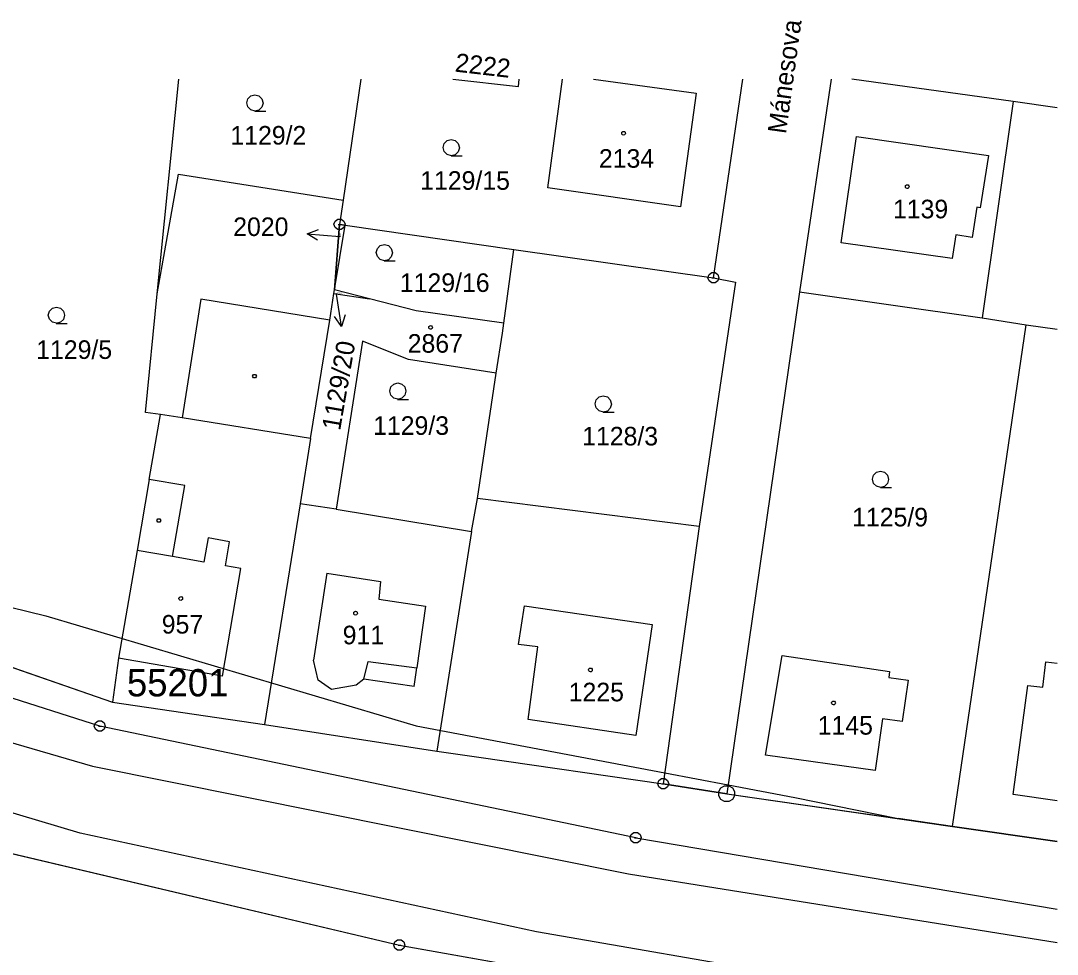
# Model space of a CAD drawing. Extents: x -777309 to -774195, y -1144706 to -1143600.
# Drawn here: x -775694.9 to -775600, y -1143980.1 to -1143894.7 of the extents above; entities that cross this region are included whole.
import ezdxf

# ---------------------------------------------------------------- set-up
doc = ezdxf.new("R2010")
doc.units = 0
for name, color, linetype in [('1', 7, 'Continuous'), ('11', 7, 'Continuous'), ('12', 7, 'Continuous'), ('2', 7, 'Continuous'), ('3', 7, 'Continuous'), ('4', 7, 'Continuous'), ('5', 7, 'Continuous'), ('7', 7, 'Continuous'), ('8', 7, 'Continuous')]:
    doc.layers.add(name, color=color, linetype=linetype)

msp = doc.modelspace()

# ---------------------------------------------------------------- linework, layer by layer
at = {"layer": '1'}
for p, q in [((-775682.41, -1143919.67), (-775680.441, -1143900)), ((-775663.765, -1143900), (-775665.39, -1143911.08)), ((-775655.351, -1143900), (-775649.34, -1143900.68)), ((-775649.34, -1143900.68), (-775649.269, -1143900)), ((-775646.65, -1143909.97), (-775645.292, -1143900)), ((-775642.469, -1143900), (-775633.06, -1143901.29)), ((-775631.48, -1143918.2), (-775628.795, -1143900)), ((-775620.718, -1143900), (-775623.59, -1143919.49)), ((-775604.03, -1143902.07), (-775618.822, -1143900)), ((-775633.06, -1143901.29), (-775634.49, -1143911.7)), ((-775604.03, -1143902.07), (-775606.87, -1143921.86)), ((-775600, -1143902.636), (-775604.03, -1143902.07)), ((-775682.41, -1143919.67), (-775680.46, -1143908.72)), ((-775680.46, -1143908.72), (-775665.39, -1143911.08)), ((-775634.49, -1143911.7), (-775646.65, -1143909.97)), ((-775665.39, -1143911.08), (-775665.72, -1143913.31)), ((-775666.18, -1143919.3), (-775665.72, -1143913.31)), ((-775666.18, -1143919.3), (-775665.22, -1143913.38)), ((-775665.72, -1143913.31), (-775665.22, -1143913.38)), ((-775665.22, -1143913.38), (-775649.75, -1143915.59)), ((-775650.68, -1143922.36), (-775649.75, -1143915.59)), ((-775649.75, -1143915.59), (-775631.48, -1143918.2)), ((-775631.48, -1143918.2), (-775629.46, -1143918.59)), ((-775629.46, -1143918.59), (-775632.79, -1143940.96)), ((-775683.5, -1143930.52), (-775682.41, -1143919.67)), ((-775666.62, -1143922.06), (-775666.24, -1143919.64)), ((-775666.24, -1143919.64), (-775666.18, -1143919.3)), ((-775666.24, -1143919.64), (-775662.97, -1143920.13)), ((-775662.97, -1143920.13), (-775666.18, -1143919.3)), ((-775658.72, -1143921.22), (-775662.97, -1143920.13)), ((-775623.59, -1143919.49), (-775630.27, -1143965.42)), ((-775623.59, -1143919.49), (-775606.87, -1143921.86)), ((-775668.37, -1143932.89), (-775666.62, -1143922.06)), ((-775650.68, -1143922.36), (-775658.72, -1143921.22)), ((-775606.87, -1143921.86), (-775602.86, -1143922.49)), ((-775650.8, -1143923.26), (-775650.68, -1143922.36)), ((-775609.59, -1143968.41), (-775602.86, -1143922.49)), ((-775602.86, -1143922.49), (-775600, -1143922.904)), ((-775651.38, -1143926.93), (-775650.8, -1143923.26)), ((-775663.61, -1143924), (-775666.03, -1143939.38)), ((-775659.42, -1143925.67), (-775663.61, -1143924)), ((-775651.38, -1143926.93), (-775659.42, -1143925.67)), ((-775653.1, -1143938.39), (-775651.38, -1143926.93)), ((-775682.11, -1143930.72), (-775683.5, -1143930.52)), ((-775683.14, -1143936.65), (-775682.11, -1143930.72)), ((-775668.37, -1143932.89), (-775669.34, -1143938.89)), ((-775683.14, -1143936.65), (-775684.26, -1143943.16)), ((-775669.34, -1143938.89), (-775672.6, -1143959.09)), ((-775666.03, -1143939.38), (-775669.34, -1143938.89)), ((-775653.65, -1143941.43), (-775653.1, -1143938.39)), ((-775632.79, -1143940.96), (-775653.1, -1143938.39)), ((-775666.03, -1143939.38), (-775653.65, -1143941.43)), ((-775632.79, -1143940.96), (-775636.08, -1143964.51)), ((-775653.65, -1143941.43), (-775656.81, -1143961.51)), ((-775684.26, -1143943.16), (-775685.96, -1143953)), ((-775687.67, -1143959.24), (-775729.39, -1143945.96)), ((-775703.69, -1143951.1), (-775686.52, -1143957.03)), ((-775685.96, -1143953), (-775686.52, -1143957.03)), ((-775626.73, -1143961.89), (-775625.19, -1143952.77)), ((-775625.19, -1143952.77), (-775615.35, -1143954.23)), ((-775601.33, -1143955.67), (-775601.04, -1143953.35)), ((-775601.04, -1143953.35), (-775600, -1143953.478)), ((-775615.35, -1143954.23), (-775615.42, -1143954.77)), ((-775615.42, -1143954.77), (-775613.65, -1143955.03)), ((-775613.65, -1143955.03), (-775614.21, -1143958.81)), ((-775604.03, -1143965.48), (-775602.7, -1143955.5)), ((-775602.7, -1143955.5), (-775601.33, -1143955.67)), ((-775686.52, -1143957.03), (-775672.6, -1143959.09)), ((-775672.6, -1143959.09), (-775656.81, -1143961.51)), ((-775615.99, -1143958.55), (-775616.69, -1143963.29)), ((-775614.21, -1143958.81), (-775615.99, -1143958.55)), ((-775638.6, -1143969.45), (-775687.67, -1143959.24)), ((-775656.81, -1143961.51), (-775652.98, -1143962.06)), ((-775616.69, -1143963.29), (-775626.73, -1143961.89)), ((-775652.98, -1143962.06), (-775636.08, -1143964.51)), ((-775630.27, -1143965.42), (-775636.08, -1143964.51)), ((-775630.27, -1143965.42), (-775609.59, -1143968.41)), ((-775600, -1143966.059), (-775604.03, -1143965.48)), ((-775707.86, -1143968.03), (-775660.24, -1143979.28)), ((-775609.59, -1143968.41), (-775600, -1143969.8)), ((-775638.6, -1143969.45), (-775600, -1143975.977)), ((-775660.24, -1143979.28), (-775641.67, -1143982.56))]:
    msp.add_line(p, q, dxfattribs=at)
at = {"layer": '11'}
for points in [[(-775898.499, -1143900), (-775839.59, -1143920.84), (-775833.75, -1143922.91), (-775819.81, -1143927.84), (-775742.96, -1143956.04), (-775707.86, -1143968.03), (-775660.24, -1143979.28), (-775641.67, -1143982.56), (-775628.98, -1143984.81), (-775600, -1143989.954)], [(-775750.29, -1143934.82), (-775723.02, -1143941.7), (-775692.63, -1143949.15), (-775658.71, -1143959.2), (-775635.94, -1143963.51), (-775630.15, -1143964.61), (-775624.02, -1143965.77), (-775614.58, -1143967.69)], [(-775750.29, -1143934.82), (-775744.89, -1143936.69), (-775730.71, -1143941.58), (-775716.5, -1143946.49), (-775703.69, -1143951.1), (-775686.52, -1143957.03), (-775672.6, -1143959.09), (-775656.81, -1143961.51), (-775652.98, -1143962.06), (-775636.08, -1143964.51), (-775630.27, -1143965.42), (-775614.58, -1143967.69)], [(-775600, -1143969.8), (-775609.59, -1143968.41), (-775614.58, -1143967.69)]]:
    msp.add_lwpolyline(points, dxfattribs=at)
msp.add_lwpolyline([(-775666.18, -1143919.3), (-775665.22, -1143913.38), (-775665.72, -1143913.31)], close=True, dxfattribs=at)
at = {"layer": '12'}
for p, q in [((-775655.351, -1143900), (-775649.34, -1143900.68)), ((-775649.34, -1143900.68), (-775649.269, -1143900)), ((-775646.65, -1143909.97), (-775645.292, -1143900)), ((-775642.469, -1143900), (-775633.06, -1143901.29)), ((-775633.06, -1143901.29), (-775634.49, -1143911.7)), ((-775619.8, -1143914.99), (-775618.37, -1143905.25)), ((-775618.37, -1143905.25), (-775606.3, -1143906.99)), ((-775606.3, -1143906.99), (-775607.06, -1143911.78)), ((-775634.49, -1143911.7), (-775646.65, -1143909.97)), ((-775607.36, -1143911.73), (-775607.8, -1143914.5)), ((-775607.06, -1143911.78), (-775607.36, -1143911.73)), ((-775609.29, -1143914.27), (-775609.63, -1143916.44)), ((-775607.8, -1143914.5), (-775609.29, -1143914.27)), ((-775609.63, -1143916.44), (-775619.8, -1143914.99)), ((-775666.62, -1143922.06), (-775666.24, -1143919.64)), ((-775666.24, -1143919.64), (-775662.97, -1143920.13)), ((-775658.72, -1143921.22), (-775662.97, -1143920.13)), ((-775668.37, -1143932.89), (-775666.62, -1143922.06)), ((-775650.68, -1143922.36), (-775658.72, -1143921.22)), ((-775650.8, -1143923.26), (-775650.68, -1143922.36)), ((-775651.38, -1143926.93), (-775650.8, -1143923.26)), ((-775663.61, -1143924), (-775666.03, -1143939.38)), ((-775659.42, -1143925.67), (-775663.61, -1143924)), ((-775651.38, -1143926.93), (-775659.42, -1143925.67)), ((-775668.37, -1143932.89), (-775669.34, -1143938.89)), ((-775666.03, -1143939.38), (-775669.34, -1143938.89)), ((-775677.76, -1143942.01), (-775678.14, -1143944.22)), ((-775675.79, -1143942.35), (-775677.76, -1143942.01)), ((-775676.18, -1143944.56), (-775675.79, -1143942.35)), ((-775684.26, -1143943.16), (-775685.96, -1143953)), ((-775681.02, -1143943.72), (-775684.26, -1143943.16)), ((-775678.14, -1143944.22), (-775681.02, -1143943.72)), ((-775676.43, -1143954.65), (-775674.76, -1143944.81)), ((-775674.76, -1143944.81), (-775676.18, -1143944.56)), ((-775666.9, -1143945.24), (-775668.11, -1143953.18)), ((-775666.9, -1143945.24), (-775661.96, -1143945.99)), ((-775661.96, -1143945.99), (-775662.12, -1143947.62)), ((-775662.12, -1143947.62), (-775657.84, -1143948.25)), ((-775657.84, -1143948.25), (-775658.65, -1143953.91)), ((-775649.35, -1143951.76), (-775648.8, -1143948.23)), ((-775648.8, -1143948.23), (-775637.1, -1143949.93)), ((-775637.1, -1143949.93), (-775638.58, -1143960.09)), ((-775647.56, -1143951.98), (-775649.35, -1143951.76)), ((-775648.44, -1143958.62), (-775647.56, -1143951.98)), ((-775676.43, -1143954.65), (-775685.96, -1143953)), ((-775667.68, -1143955.01), (-775668.11, -1143953.18)), ((-775663.51, -1143954.93), (-775663.1, -1143953.32)), ((-775663.1, -1143953.32), (-775658.65, -1143953.91)), ((-775626.73, -1143961.89), (-775625.19, -1143952.77)), ((-775625.19, -1143952.77), (-775615.35, -1143954.23)), ((-775601.33, -1143955.67), (-775601.04, -1143953.35)), ((-775601.04, -1143953.35), (-775600, -1143953.478)), ((-775615.35, -1143954.23), (-775615.42, -1143954.77)), ((-775666.45, -1143955.88), (-775667.68, -1143955.01)), ((-775663.51, -1143954.93), (-775664.19, -1143955.48)), ((-775615.42, -1143954.77), (-775613.65, -1143955.03)), ((-775613.65, -1143955.03), (-775614.21, -1143958.81)), ((-775664.19, -1143955.48), (-775666.45, -1143955.88)), ((-775604.03, -1143965.48), (-775602.7, -1143955.5)), ((-775602.7, -1143955.5), (-775601.33, -1143955.67)), ((-775638.58, -1143960.09), (-775648.44, -1143958.62)), ((-775615.99, -1143958.55), (-775616.69, -1143963.29)), ((-775614.21, -1143958.81), (-775615.99, -1143958.55)), ((-775616.69, -1143963.29), (-775626.73, -1143961.89)), ((-775600, -1143966.059), (-775604.03, -1143965.48))]:
    msp.add_line(p, q, dxfattribs=at)
at = {"layer": '3'}
for points in [[(-775673.46, -1143902.93), (-775673.84, -1143902.83), (-775674.11, -1143902.56), (-775674.21, -1143902.19), (-775674.11, -1143901.82), (-775673.84, -1143901.55), (-775673.47, -1143901.45), (-775673.1, -1143901.55), (-775672.83, -1143901.82), (-775672.73, -1143902.2), (-775672.83, -1143902.58), (-775673.1, -1143902.85), (-775673.48, -1143902.95), (-775672.48, -1143902.95)], [(-775655.48, -1143907.02), (-775655.86, -1143906.92), (-775656.13, -1143906.65), (-775656.23, -1143906.28), (-775656.13, -1143905.91), (-775655.86, -1143905.64), (-775655.49, -1143905.54), (-775655.12, -1143905.64), (-775654.85, -1143905.91), (-775654.75, -1143906.29), (-775654.85, -1143906.67), (-775655.12, -1143906.94), (-775655.5, -1143907.04), (-775654.5, -1143907.04)], [(-775661.61, -1143916.63), (-775661.99, -1143916.53), (-775662.26, -1143916.26), (-775662.36, -1143915.89), (-775662.26, -1143915.52), (-775661.99, -1143915.25), (-775661.62, -1143915.15), (-775661.25, -1143915.25), (-775660.98, -1143915.52), (-775660.88, -1143915.9), (-775660.98, -1143916.28), (-775661.25, -1143916.55), (-775661.63, -1143916.65), (-775660.63, -1143916.65)], [(-775691.64, -1143922.35), (-775692.02, -1143922.25), (-775692.29, -1143921.98), (-775692.39, -1143921.61), (-775692.29, -1143921.24), (-775692.02, -1143920.97), (-775691.65, -1143920.87), (-775691.28, -1143920.97), (-775691.01, -1143921.24), (-775690.91, -1143921.62), (-775691.01, -1143922), (-775691.28, -1143922.27), (-775691.66, -1143922.37), (-775690.66, -1143922.37)], [(-775660.38, -1143929.3), (-775660.76, -1143929.2), (-775661.03, -1143928.93), (-775661.13, -1143928.56), (-775661.03, -1143928.19), (-775660.76, -1143927.92), (-775660.39, -1143927.82), (-775660.02, -1143927.92), (-775659.75, -1143928.19), (-775659.65, -1143928.57), (-775659.75, -1143928.95), (-775660.02, -1143929.22), (-775660.4, -1143929.32), (-775659.4, -1143929.32)], [(-775641.56, -1143930.48), (-775641.94, -1143930.38), (-775642.21, -1143930.11), (-775642.31, -1143929.74), (-775642.21, -1143929.37), (-775641.94, -1143929.1), (-775641.57, -1143929), (-775641.2, -1143929.1), (-775640.93, -1143929.37), (-775640.83, -1143929.75), (-775640.93, -1143930.13), (-775641.2, -1143930.4), (-775641.58, -1143930.5), (-775640.58, -1143930.5)], [(-775616.17, -1143937.38), (-775616.55, -1143937.28), (-775616.82, -1143937.01), (-775616.92, -1143936.64), (-775616.82, -1143936.27), (-775616.55, -1143936), (-775616.18, -1143935.9), (-775615.81, -1143936), (-775615.54, -1143936.27), (-775615.44, -1143936.65), (-775615.54, -1143937.03), (-775615.81, -1143937.3), (-775616.19, -1143937.4), (-775615.19, -1143937.4)]]:
    msp.add_lwpolyline(points, dxfattribs=at)
at = {"layer": '4'}
for p, q in [((-775619.8, -1143914.99), (-775618.37, -1143905.25)), ((-775618.37, -1143905.25), (-775606.3, -1143906.99)), ((-775606.3, -1143906.99), (-775607.06, -1143911.78)), ((-775607.36, -1143911.73), (-775607.8, -1143914.5)), ((-775607.06, -1143911.78), (-775607.36, -1143911.73)), ((-775609.29, -1143914.27), (-775609.63, -1143916.44)), ((-775607.8, -1143914.5), (-775609.29, -1143914.27)), ((-775609.63, -1143916.44), (-775619.8, -1143914.99)), ((-775678.42, -1143920.15), (-775680.13, -1143931)), ((-775666.62, -1143922.06), (-775678.42, -1143920.15)), ((-775680.13, -1143931), (-775682.11, -1143930.72)), ((-775668.37, -1143932.89), (-775680.13, -1143931)), ((-775679.89, -1143937.21), (-775683.14, -1143936.65)), ((-775681.02, -1143943.72), (-775679.89, -1143937.21)), ((-775677.76, -1143942.01), (-775678.14, -1143944.22)), ((-775675.79, -1143942.35), (-775677.76, -1143942.01)), ((-775676.18, -1143944.56), (-775675.79, -1143942.35)), ((-775681.02, -1143943.72), (-775684.26, -1143943.16)), ((-775678.14, -1143944.22), (-775681.02, -1143943.72)), ((-775676.43, -1143954.65), (-775674.76, -1143944.81)), ((-775674.76, -1143944.81), (-775676.18, -1143944.56)), ((-775666.9, -1143945.24), (-775668.11, -1143953.18)), ((-775666.9, -1143945.24), (-775661.96, -1143945.99)), ((-775661.96, -1143945.99), (-775662.12, -1143947.62)), ((-775662.12, -1143947.62), (-775657.84, -1143948.25)), ((-775657.84, -1143948.25), (-775658.65, -1143953.91)), ((-775649.35, -1143951.76), (-775648.8, -1143948.23)), ((-775648.8, -1143948.23), (-775637.1, -1143949.93)), ((-775637.1, -1143949.93), (-775638.58, -1143960.09)), ((-775647.56, -1143951.98), (-775649.35, -1143951.76)), ((-775648.44, -1143958.62), (-775647.56, -1143951.98)), ((-775676.43, -1143954.65), (-775685.96, -1143953)), ((-775667.68, -1143955.01), (-775668.11, -1143953.18)), ((-775663.51, -1143954.93), (-775663.1, -1143953.32)), ((-775663.1, -1143953.32), (-775658.65, -1143953.91)), ((-775658.9, -1143955.59), (-775658.65, -1143953.91)), ((-775666.45, -1143955.88), (-775667.68, -1143955.01)), ((-775663.51, -1143954.93), (-775664.19, -1143955.48)), ((-775662.25, -1143955.11), (-775663.51, -1143954.93)), ((-775658.9, -1143955.59), (-775662.25, -1143955.11)), ((-775664.19, -1143955.48), (-775666.45, -1143955.88)), ((-775689.47, -1143969.04), (-775728.18, -1143957.54)), ((-775707.42, -1143957.33), (-775688.34, -1143962.89)), ((-775638.58, -1143960.09), (-775648.44, -1143958.62)), ((-775688.34, -1143962.89), (-775639.25, -1143972.75)), ((-775647.68, -1143978.05), (-775689.47, -1143969.04)), ((-775639.25, -1143972.75), (-775600, -1143979.026)), ((-775624.08, -1143982.14), (-775647.68, -1143978.05))]:
    msp.add_line(p, q, dxfattribs=at)
at = {"layer": '5'}
for points in [[(-775639.71, -1143904.79), (-775639.61, -1143904.81), (-775639.56, -1143904.9), (-775639.54, -1143904.96), (-775639.56, -1143905.05), (-775639.64, -1143905.12), (-775639.71, -1143905.13), (-775639.8, -1143905.1), (-775639.86, -1143905.04), (-775639.88, -1143904.96), (-775639.86, -1143904.87), (-775639.78, -1143904.8)], [(-775613.74, -1143909.68), (-775613.64, -1143909.7), (-775613.59, -1143909.79), (-775613.57, -1143909.85), (-775613.59, -1143909.94), (-775613.67, -1143910.01), (-775613.74, -1143910.02), (-775613.83, -1143909.99), (-775613.89, -1143909.93), (-775613.91, -1143909.85), (-775613.89, -1143909.76), (-775613.81, -1143909.69)], [(-775657.39, -1143922.57), (-775657.29, -1143922.59), (-775657.24, -1143922.68), (-775657.22, -1143922.74), (-775657.24, -1143922.83), (-775657.32, -1143922.9), (-775657.39, -1143922.91), (-775657.48, -1143922.88), (-775657.54, -1143922.82), (-775657.56, -1143922.74), (-775657.54, -1143922.65), (-775657.46, -1143922.58)], [(-775673.43, -1143927.04), (-775673.34, -1143927.19), (-775673.43, -1143927.34), (-775673.61, -1143927.34), (-775673.7, -1143927.19), (-775673.61, -1143927.04)], [(-775682.19, -1143940.26), (-775682.1, -1143940.41), (-775682.19, -1143940.56), (-775682.37, -1143940.56), (-775682.46, -1143940.41), (-775682.37, -1143940.26)], [(-775680.26, -1143947.38), (-775680.16, -1143947.4), (-775680.11, -1143947.49), (-775680.09, -1143947.55), (-775680.11, -1143947.64), (-775680.19, -1143947.71), (-775680.26, -1143947.72), (-775680.35, -1143947.69), (-775680.41, -1143947.63), (-775680.43, -1143947.55), (-775680.41, -1143947.46), (-775680.33, -1143947.39)], [(-775664.25, -1143948.72), (-775664.15, -1143948.74), (-775664.1, -1143948.83), (-775664.08, -1143948.89), (-775664.1, -1143948.98), (-775664.18, -1143949.05), (-775664.25, -1143949.06), (-775664.34, -1143949.03), (-775664.4, -1143948.97), (-775664.42, -1143948.89), (-775664.4, -1143948.8), (-775664.32, -1143948.73)], [(-775642.75, -1143953.92), (-775642.65, -1143953.94), (-775642.6, -1143954.03), (-775642.58, -1143954.09), (-775642.6, -1143954.18), (-775642.68, -1143954.25), (-775642.75, -1143954.26), (-775642.84, -1143954.23), (-775642.9, -1143954.17), (-775642.92, -1143954.09), (-775642.9, -1143954), (-775642.82, -1143953.93)], [(-775620.49, -1143956.94), (-775620.39, -1143956.96), (-775620.34, -1143957.05), (-775620.32, -1143957.11), (-775620.34, -1143957.2), (-775620.42, -1143957.27), (-775620.49, -1143957.28), (-775620.58, -1143957.25), (-775620.64, -1143957.19), (-775620.66, -1143957.11), (-775620.64, -1143957.02), (-775620.56, -1143956.95)]]:
    msp.add_lwpolyline(points, close=True, dxfattribs=at)
at = {"layer": '7'}
for p, q in [((-775668.691, -1143914.184), (-775665.7, -1143914.42)), ((-775665.64, -1143914.42), (-775665.7, -1143914.42)), ((-775666.02, -1143919.6), (-775666.01, -1143919.69)), ((-775665.543, -1143922.653), (-775666.01, -1143919.69))]:
    msp.add_line(p, q, dxfattribs=at)
for points in [[(-775667.733, -1143914.761), (-775668.691, -1143914.184), (-775667.654, -1143913.764)], [(-775665.205, -1143921.588), (-775665.543, -1143922.653), (-775666.192, -1143921.743)]]:
    msp.add_lwpolyline(points, dxfattribs=at)
at = {"layer": '8'}
for p, q in [((-775665.84, -1143913.31), (-775665.6, -1143913.31)), ((-775631.6, -1143918.2), (-775631.36, -1143918.2)), ((-775687.79, -1143959.24), (-775687.55, -1143959.24)), ((-775636.2, -1143964.51), (-775635.96, -1143964.51)), ((-775630.32, -1143965.41), (-775630.22, -1143965.41)), ((-775638.72, -1143969.45), (-775638.48, -1143969.45)), ((-775660.36, -1143979.28), (-775660.12, -1143979.28))]:
    msp.add_line(p, q, dxfattribs=at)
for points in [[(-775665.57, -1143912.83), (-775665.32, -1143913.01), (-775665.22, -1143913.3), (-775665.32, -1143913.59), (-775665.57, -1143913.77), (-775665.88, -1143913.77), (-775666.13, -1143913.59), (-775666.23, -1143913.3), (-775666.13, -1143913.01), (-775665.88, -1143912.83)], [(-775631.33, -1143917.72), (-775631.08, -1143917.9), (-775630.98, -1143918.19), (-775631.08, -1143918.48), (-775631.33, -1143918.66), (-775631.64, -1143918.66), (-775631.89, -1143918.48), (-775631.99, -1143918.19), (-775631.89, -1143917.9), (-775631.64, -1143917.72)], [(-775687.52, -1143958.76), (-775687.27, -1143958.94), (-775687.17, -1143959.23), (-775687.27, -1143959.52), (-775687.52, -1143959.7), (-775687.83, -1143959.7), (-775688.08, -1143959.52), (-775688.18, -1143959.23), (-775688.08, -1143958.94), (-775687.83, -1143958.76)], [(-775635.93, -1143964.03), (-775635.68, -1143964.21), (-775635.58, -1143964.5), (-775635.68, -1143964.79), (-775635.93, -1143964.97), (-775636.24, -1143964.97), (-775636.49, -1143964.79), (-775636.59, -1143964.5), (-775636.49, -1143964.21), (-775636.24, -1143964.03)], [(-775630.08, -1143964.69), (-775629.74, -1143964.88), (-775629.55, -1143965.22), (-775629.55, -1143965.61), (-775629.74, -1143965.95), (-775630.08, -1143966.14), (-775630.47, -1143966.14), (-775630.81, -1143965.95), (-775631, -1143965.61), (-775631, -1143965.22), (-775630.81, -1143964.88), (-775630.47, -1143964.69)], [(-775638.45, -1143968.97), (-775638.2, -1143969.15), (-775638.1, -1143969.44), (-775638.2, -1143969.73), (-775638.45, -1143969.91), (-775638.76, -1143969.91), (-775639.01, -1143969.73), (-775639.11, -1143969.44), (-775639.01, -1143969.15), (-775638.76, -1143968.97)], [(-775660.09, -1143978.8), (-775659.84, -1143978.98), (-775659.74, -1143979.27), (-775659.84, -1143979.56), (-775660.09, -1143979.74), (-775660.4, -1143979.74), (-775660.65, -1143979.56), (-775660.75, -1143979.27), (-775660.65, -1143978.98), (-775660.4, -1143978.8)]]:
    msp.add_lwpolyline(points, close=True, dxfattribs=at)

# ---------------------------------------------------------------- texts
at = {"layer": '11'}
msp.add_text('55201', height=2.5, dxfattribs=at).set_placement((-775685.195, -1143956.51))
at = {"layer": '2'}
for s, height, rotation, p in [('2222', 1.7, 353.45766, (-775655.204, -1143899.317)), ('2020', 0.1, 85.14153, (-775665.639, -1143914.406)), ('1129/20', 0.1, 352.31175, (-775665.997, -1143919.603))]:
    msp.add_text(s, height=height, rotation=rotation, dxfattribs=at).set_placement(p)
for s, p in [('1129/2', (-775675.717, -1143906)), ('2134', (-775641.973, -1143908.12)), ('1129/15', (-775658.337, -1143910.14)), ('1139', (-775615.047, -1143912.75)), ('1129/16', (-775660.197, -1143919.49)), ('1129/5', (-775693.497, -1143925.62)), ('2867', (-775659.483, -1143925.05)), ('1129/3', (-775662.647, -1143932.57)), ('1128/3', (-775643.507, -1143933.54)), ('1125/9', (-775618.787, -1143940.95)), ('957', (-775682.003, -1143950.76)), ('911', (-775665.433, -1143951.74)), ('1225', (-775644.737, -1143956.96)), ('1145', (-775621.937, -1143960.01))]:
    msp.add_text(s, height=1.7, dxfattribs=at).set_placement(p)
at = {"layer": '7'}
for s, rotation, p in [('Mánesova', 82.16215, (-775624.841, -1143905.076)), ('1129/20', 80.1568, (-775665.672, -1143932.238))]:
    msp.add_text(s, height=1.7, rotation=rotation, dxfattribs=at).set_placement(p)
msp.add_text('2020', height=1.7, dxfattribs=at).set_placement((-775675.457, -1143914.37))

doc.saveas('drawing.dxf')
